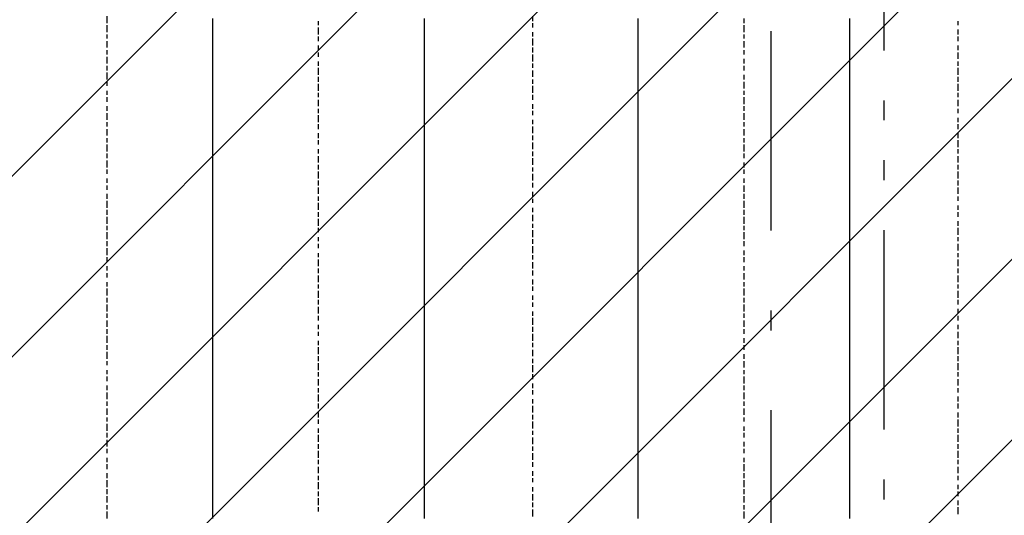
# Model space of a CAD drawing. Extents: x 997 to 109698, y 921 to 94021.
# Tile 596 of 656: x 25072 to 26924, y 54874 to 55805. Entities that reach past the tile are written whole.
import ezdxf

# ---------------------------------------------------------------- set-up
doc = ezdxf.new("R2010")
doc.units = 0
doc.header["$MEASUREMENT"] = 0
for name, color, linetype in [('12', 7, 'CONTINUOUS'), ('28', 7, 'CONTINUOUS'), ('40', 7, 'CONTINUOUS')]:
    doc.layers.add(name, color=color, linetype=linetype)

msp = doc.modelspace()

# ---------------------------------------------------------------- linework, layer by layer
at = {"layer": '12', "color": 1}
for p, q in [((25236.630503, 55802.563401), (25236.630503, 55811.563401)), ((25236.630503, 55798.563401), (25236.630503, 55802.563401)), ((25236.630503, 55781.563401), (25236.630503, 55794.563401)), ((25634.630503, 55794.563401), (25634.630503, 55802.563401)), ((26037.630503, 55802.563401), (26037.630503, 55811.563401)), ((26037.630503, 55790.563401), (26037.630503, 55798.563401)), ((26434.630503, 55798.563401), (26434.630503, 55807.563401)), ((26434.630503, 55781.563401), (26434.630503, 55794.563401)), ((26837.630503, 55794.563401), (26837.630503, 55802.563401)), ((25236.630503, 55769.563401), (25236.630503, 55777.563401)), ((25634.630503, 55777.563401), (25634.630503, 55790.563401)), ((26037.630503, 55773.563401), (26037.630503, 55781.563401)), ((26434.630503, 55769.563401), (26434.630503, 55777.563401)), ((26837.630503, 55777.563401), (26837.630503, 55786.563401)), ((25236.630503, 55752.563401), (25236.630503, 55764.563401)), ((25634.630503, 55764.563401), (25634.630503, 55773.563401)), ((25634.630503, 55747.563401), (25634.630503, 55756.563401)), ((26037.630503, 55756.563401), (26037.630503, 55769.563401)), ((26434.630503, 55752.563401), (26434.630503, 55764.563401)), ((26837.630503, 55764.563401), (26837.630503, 55773.563401)), ((26837.630503, 55747.563401), (26837.630503, 55756.563401)), ((25236.630503, 55739.563401), (25236.630503, 55747.563401)), ((25634.630503, 55735.563401), (25634.630503, 55743.563401)), ((26037.630503, 55743.563401), (26037.630503, 55752.563401)), ((26037.630503, 55726.563401), (26037.630503, 55739.563401)), ((26434.630503, 55739.563401), (26434.630503, 55747.563401)), ((26837.630503, 55731.563401), (26837.630503, 55743.563401)), ((25236.630503, 55722.563401), (25236.630503, 55735.563401)), ((25634.630503, 55718.563401), (25634.630503, 55726.563401)), ((26037.630503, 55714.563401), (26037.630503, 55722.563401)), ((26434.630503, 55722.563401), (26434.630503, 55731.563401)), ((26837.630503, 55718.563401), (26837.630503, 55726.563401)), ((25236.630503, 55709.563401), (25236.630503, 55718.563401)), ((25236.630503, 55692.563401), (25236.630503, 55705.563401)), ((25634.630503, 55701.563401), (25634.630503, 55714.563401)), ((26037.630503, 55697.563401), (26037.630503, 55709.563401)), ((26434.630503, 55709.563401), (26434.630503, 55718.563401)), ((26434.630503, 55692.563401), (26434.630503, 55701.563401)), ((26837.630503, 55701.563401), (26837.630503, 55714.563401)), ((25236.630503, 55680.563401), (25236.630503, 55688.563401)), ((25634.630503, 55688.563401), (25634.630503, 55697.563401)), ((25634.630503, 55671.563401), (25634.630503, 55684.563401)), ((26037.630503, 55684.563401), (26037.630503, 55692.563401)), ((26434.630503, 55675.563401), (26434.630503, 55688.563401)), ((26837.630503, 55688.563401), (26837.630503, 55697.563401)), ((26837.630503, 55671.563401), (26837.630503, 55684.563401)), ((25236.630503, 55663.563401), (25236.630503, 55671.563401)), ((25634.630503, 55659.563401), (25634.630503, 55667.563401)), ((26037.630503, 55667.563401), (26037.630503, 55680.563401)), ((26434.630503, 55663.563401), (26434.630503, 55671.563401)), ((26837.630503, 55659.563401), (26837.630503, 55667.563401)), ((25236.630503, 55650.563401), (25236.630503, 55659.563401)), ((25634.630503, 55642.563401), (25634.630503, 55654.563401)), ((26037.630503, 55654.563401), (26037.630503, 55663.563401)), ((26037.630503, 55637.563401), (26037.630503, 55646.563401)), ((26434.630503, 55646.563401), (26434.630503, 55659.563401)), ((26837.630503, 55642.563401), (26837.630503, 55654.563401)), ((25236.630503, 55633.563401), (25236.630503, 55642.563401)), ((25236.630503, 55616.563401), (25236.630503, 55629.563401)), ((25634.630503, 55629.563401), (25634.630503, 55637.563401)), ((26037.630503, 55625.563401), (26037.630503, 55633.563401)), ((26434.630503, 55633.563401), (26434.630503, 55642.563401)), ((26434.630503, 55616.563401), (26434.630503, 55629.563401)), ((26837.630503, 55629.563401), (26837.630503, 55637.563401)), ((25236.630503, 55604.563401), (25236.630503, 55612.563401)), ((25634.630503, 55612.563401), (25634.630503, 55625.563401)), ((25634.630503, 55599.563401), (25634.630503, 55608.563401)), ((26037.630503, 55608.563401), (26037.630503, 55616.563401)), ((26434.630503, 55604.563401), (26434.630503, 55612.563401)), ((26837.630503, 55612.563401), (26837.630503, 55620.563401)), ((26837.630503, 55599.563401), (26837.630503, 55608.563401)), ((25236.630503, 55587.563401), (25236.630503, 55599.563401)), ((25634.630503, 55582.563401), (25634.630503, 55591.563401)), ((26037.630503, 55591.563401), (26037.630503, 55604.563401)), ((26434.630503, 55587.563401), (26434.630503, 55599.563401)), ((26837.630503, 55582.563401), (26837.630503, 55591.563401)), ((25236.630503, 55574.563401), (25236.630503, 55582.563401)), ((25634.630503, 55570.563401), (25634.630503, 55578.563401)), ((26037.630503, 55578.563401), (26037.630503, 55587.563401)), ((26037.630503, 55561.563401), (26037.630503, 55574.563401)), ((26434.630503, 55574.563401), (26434.630503, 55582.563401)), ((26837.630503, 55565.563401), (26837.630503, 55578.563401)), ((25236.630503, 55557.563401), (25236.630503, 55570.563401)), ((25236.630503, 55544.563401), (25236.630503, 55553.563401)), ((25634.630503, 55553.563401), (25634.630503, 55561.563401)), ((26037.630503, 55548.563401), (26037.630503, 55557.563401)), ((26434.630503, 55557.563401), (26434.630503, 55570.563401)), ((26434.630503, 55544.563401), (26434.630503, 55553.563401)), ((26837.630503, 55553.563401), (26837.630503, 55561.563401)), ((25236.630503, 55527.563401), (25236.630503, 55540.563401)), ((25634.630503, 55536.563401), (25634.630503, 55548.563401)), ((26037.630503, 55532.563401), (26037.630503, 55544.563401)), ((26434.630503, 55527.563401), (26434.630503, 55536.563401)), ((26837.630503, 55536.563401), (26837.630503, 55548.563401)), ((25236.630503, 55515.563401), (25236.630503, 55523.563401)), ((25634.630503, 55523.563401), (25634.630503, 55532.563401)), ((25634.630503, 55506.563401), (25634.630503, 55519.563401)), ((26037.630503, 55519.563401), (26037.630503, 55527.563401)), ((26037.630503, 55502.563401), (26037.630503, 55515.563401)), ((26434.630503, 55515.563401), (26434.630503, 55523.563401)), ((26837.630503, 55523.563401), (26837.630503, 55532.563401)), ((26837.630503, 55506.563401), (26837.630503, 55519.563401)), ((25236.630503, 55498.563401), (25236.630503, 55506.563401)), ((25634.630503, 55493.563401), (25634.630503, 55502.563401)), ((26037.630503, 55489.563401), (26037.630503, 55498.563401)), ((26434.630503, 55498.563401), (26434.630503, 55506.563401)), ((26837.630503, 55493.563401), (26837.630503, 55502.563401)), ((25236.630503, 55485.563401), (25236.630503, 55493.563401)), ((25634.630503, 55477.563401), (25634.630503, 55489.563401)), ((26037.630503, 55472.563401), (26037.630503, 55481.563401)), ((26434.630503, 55481.563401), (26434.630503, 55493.563401)), ((26837.630503, 55477.563401), (26837.630503, 55489.563401)), ((25236.630503, 55468.563401), (25236.630503, 55477.563401)), ((25236.630503, 55451.563401), (25236.630503, 55464.563401)), ((25634.630503, 55464.563401), (25634.630503, 55472.563401)), ((25634.630503, 55447.563401), (25634.630503, 55460.563401)), ((26037.630503, 55460.563401), (26037.630503, 55468.563401)), ((26434.630503, 55468.563401), (26434.630503, 55477.563401)), ((26434.630503, 55451.563401), (26434.630503, 55464.563401)), ((26837.630503, 55464.563401), (26837.630503, 55472.563401)), ((25236.630503, 55438.563401), (25236.630503, 55447.563401)), ((25634.630503, 55434.563401), (25634.630503, 55443.563401)), ((26037.630503, 55443.563401), (26037.630503, 55451.563401)), ((26434.630503, 55438.563401), (26434.630503, 55447.563401)), ((26837.630503, 55447.563401), (26837.630503, 55455.563401)), ((26837.630503, 55434.563401), (26837.630503, 55443.563401)), ((25236.630503, 55421.563401), (25236.630503, 55434.563401)), ((25634.630503, 55417.563401), (25634.630503, 55430.563401)), ((26037.630503, 55426.563401), (26037.630503, 55438.563401)), ((26434.630503, 55421.563401), (26434.630503, 55434.563401)), ((26837.630503, 55417.563401), (26837.630503, 55426.563401)), ((25236.630503, 55409.563401), (25236.630503, 55417.563401)), ((25236.630503, 55392.563401), (25236.630503, 55405.563401)), ((25634.630503, 55405.563401), (25634.630503, 55413.563401)), ((26037.630503, 55413.563401), (26037.630503, 55421.563401)), ((26037.630503, 55396.563401), (26037.630503, 55409.563401)), ((26434.630503, 55409.563401), (26434.630503, 55417.563401)), ((26434.630503, 55392.563401), (26434.630503, 55405.563401)), ((26837.630503, 55400.563401), (26837.630503, 55413.563401)), ((25236.630503, 55379.563401), (25236.630503, 55388.563401)), ((25634.630503, 55388.563401), (25634.630503, 55396.563401)), ((26037.630503, 55383.563401), (26037.630503, 55392.563401)), ((26434.630503, 55379.563401), (26434.630503, 55388.563401)), ((26837.630503, 55388.563401), (26837.630503, 55396.563401)), ((25236.630503, 55362.563401), (25236.630503, 55375.563401)), ((25634.630503, 55375.563401), (25634.630503, 55383.563401)), ((26037.630503, 55366.563401), (26037.630503, 55379.563401)), ((26434.630503, 55362.563401), (26434.630503, 55371.563401)), ((26837.630503, 55371.563401), (26837.630503, 55383.563401)), ((25236.630503, 55349.563401), (25236.630503, 55358.563401)), ((25634.630503, 55358.563401), (25634.630503, 55366.563401)), ((25634.630503, 55341.563401), (25634.630503, 55354.563401)), ((26037.630503, 55354.563401), (26037.630503, 55362.563401)), ((26037.630503, 55337.563401), (26037.630503, 55349.563401)), ((26434.630503, 55349.563401), (26434.630503, 55358.563401)), ((26837.630503, 55358.563401), (26837.630503, 55366.563401)), ((26837.630503, 55341.563401), (26837.630503, 55354.563401)), ((25236.630503, 55333.563401), (25236.630503, 55341.563401)), ((25634.630503, 55328.563401), (25634.630503, 55337.563401)), ((26037.630503, 55324.563401), (26037.630503, 55333.563401)), ((26434.630503, 55333.563401), (26434.630503, 55341.563401)), ((26837.630503, 55328.563401), (26837.630503, 55337.563401)), ((25236.630503, 55320.563401), (25236.630503, 55328.563401)), ((25634.630503, 55311.563401), (25634.630503, 55324.563401)), ((26037.630503, 55307.563401), (26037.630503, 55316.563401)), ((26434.630503, 55316.563401), (26434.630503, 55328.563401)), ((26837.630503, 55311.563401), (26837.630503, 55324.563401)), ((25236.630503, 55303.563401), (25236.630503, 55311.563401)), ((25236.630503, 55286.563401), (25236.630503, 55299.563401)), ((25634.630503, 55299.563401), (25634.630503, 55307.563401)), ((25634.630503, 55282.563401), (25634.630503, 55295.563401)), ((26037.630503, 55295.563401), (26037.630503, 55303.563401)), ((26434.630503, 55303.563401), (26434.630503, 55311.563401)), ((26434.630503, 55286.563401), (26434.630503, 55299.563401)), ((26837.630503, 55299.563401), (26837.630503, 55307.563401)), ((26837.630503, 55282.563401), (26837.630503, 55295.563401)), ((25236.630503, 55273.563401), (25236.630503, 55282.563401)), ((25634.630503, 55269.563401), (25634.630503, 55278.563401)), ((26037.630503, 55278.563401), (26037.630503, 55286.563401)), ((26434.630503, 55273.563401), (26434.630503, 55282.563401)), ((26837.630503, 55269.563401), (26837.630503, 55278.563401)), ((25236.630503, 55256.563401), (25236.630503, 55269.563401)), ((25634.630503, 55252.563401), (25634.630503, 55265.563401)), ((26037.630503, 55265.563401), (26037.630503, 55273.563401)), ((26037.630503, 55248.563401), (26037.630503, 55256.563401)), ((26434.630503, 55256.563401), (26434.630503, 55269.563401)), ((26837.630503, 55252.563401), (26837.630503, 55261.563401)), ((25236.630503, 55244.563401), (25236.630503, 55252.563401)), ((25236.630503, 55227.563401), (25236.630503, 55239.563401)), ((25634.630503, 55239.563401), (25634.630503, 55248.563401)), ((26037.630503, 55231.563401), (26037.630503, 55244.563401)), ((26434.630503, 55244.563401), (26434.630503, 55252.563401)), ((26434.630503, 55227.563401), (26434.630503, 55239.563401)), ((26837.630503, 55239.563401), (26837.630503, 55248.563401)), ((25236.630503, 55214.563401), (25236.630503, 55223.563401)), ((25634.630503, 55223.563401), (25634.630503, 55231.563401)), ((26037.630503, 55218.563401), (26037.630503, 55227.563401)), ((26434.630503, 55214.563401), (26434.630503, 55223.563401)), ((26837.630503, 55223.563401), (26837.630503, 55231.563401)), ((25236.630503, 55197.563401), (25236.630503, 55210.563401)), ((25634.630503, 55210.563401), (25634.630503, 55218.563401)), ((25634.630503, 55193.563401), (25634.630503, 55201.563401)), ((26037.630503, 55201.563401), (26037.630503, 55214.563401)), ((26434.630503, 55197.563401), (26434.630503, 55206.563401)), ((26837.630503, 55206.563401), (26837.630503, 55218.563401)), ((26837.630503, 55193.563401), (26837.630503, 55201.563401)), ((25236.630503, 55184.563401), (25236.630503, 55193.563401)), ((25634.630503, 55176.563401), (25634.630503, 55189.563401)), ((26037.630503, 55189.563401), (26037.630503, 55197.563401)), ((26037.630503, 55172.563401), (26037.630503, 55184.563401)), ((26434.630503, 55184.563401), (26434.630503, 55193.563401)), ((26837.630503, 55176.563401), (26837.630503, 55189.563401)), ((25236.630503, 55167.563401), (25236.630503, 55180.563401)), ((25634.630503, 55163.563401), (25634.630503, 55172.563401)), ((26037.630503, 55159.563401), (26037.630503, 55167.563401)), ((26434.630503, 55167.563401), (26434.630503, 55176.563401)), ((26837.630503, 55163.563401), (26837.630503, 55172.563401)), ((25236.630503, 55155.563401), (25236.630503, 55163.563401)), ((25236.630503, 55138.563401), (25236.630503, 55146.563401)), ((25634.630503, 55146.563401), (25634.630503, 55159.563401)), ((26037.630503, 55142.563401), (26037.630503, 55155.563401)), ((26434.630503, 55151.563401), (26434.630503, 55163.563401)), ((26434.630503, 55138.563401), (26434.630503, 55146.563401)), ((26837.630503, 55146.563401), (26837.630503, 55159.563401)), ((25236.630503, 55125.563401), (25236.630503, 55134.563401)), ((25634.630503, 55134.563401), (25634.630503, 55142.563401)), ((25634.630503, 55117.563401), (25634.630503, 55129.563401)), ((26037.630503, 55129.563401), (26037.630503, 55138.563401)), ((26434.630503, 55121.563401), (26434.630503, 55134.563401)), ((26837.630503, 55134.563401), (26837.630503, 55142.563401)), ((26837.630503, 55117.563401), (26837.630503, 55129.563401)), ((25236.630503, 55108.563401), (25236.630503, 55117.563401)), ((25634.630503, 55104.563401), (25634.630503, 55112.563401)), ((26037.630503, 55112.563401), (26037.630503, 55121.563401)), ((26037.630503, 55100.563401), (26037.630503, 55108.563401)), ((26434.630503, 55108.563401), (26434.630503, 55117.563401)), ((26837.630503, 55104.563401), (26837.630503, 55112.563401)), ((25236.630503, 55091.563401), (25236.630503, 55104.563401)), ((25634.630503, 55087.563401), (25634.630503, 55100.563401)), ((26037.630503, 55083.563401), (26037.630503, 55091.563401)), ((26434.630503, 55091.563401), (26434.630503, 55104.563401)), ((26837.630503, 55087.563401), (26837.630503, 55096.563401)), ((25236.630503, 55079.563401), (25236.630503, 55087.563401)), ((25236.630503, 55062.563401), (25236.630503, 55074.563401)), ((25634.630503, 55074.563401), (25634.630503, 55083.563401)), ((26037.630503, 55066.563401), (26037.630503, 55079.563401)), ((26434.630503, 55079.563401), (26434.630503, 55087.563401)), ((26434.630503, 55062.563401), (26434.630503, 55074.563401)), ((26837.630503, 55074.563401), (26837.630503, 55083.563401)), ((25236.630503, 55049.563401), (25236.630503, 55057.563401)), ((25634.630503, 55057.563401), (25634.630503, 55066.563401)), ((25634.630503, 55045.563401), (25634.630503, 55053.563401)), ((26037.630503, 55053.563401), (26037.630503, 55062.563401)), ((26434.630503, 55049.563401), (26434.630503, 55057.563401)), ((26837.630503, 55057.563401), (26837.630503, 55066.563401)), ((26837.630503, 55040.563401), (26837.630503, 55053.563401)), ((25236.630503, 55032.563401), (25236.630503, 55045.563401)), ((25634.630503, 55028.563401), (25634.630503, 55036.563401)), ((26037.630503, 55036.563401), (26037.630503, 55049.563401)), ((26434.630503, 55032.563401), (26434.630503, 55040.563401)), ((26837.630503, 55028.563401), (26837.630503, 55036.563401)), ((25236.630503, 55019.563401), (25236.630503, 55028.563401)), ((25236.630503, 55002.563401), (25236.630503, 55015.563401)), ((25634.630503, 55011.563401), (25634.630503, 55024.563401)), ((26037.630503, 55024.563401), (26037.630503, 55032.563401)), ((26037.630503, 55007.563401), (26037.630503, 55019.563401)), ((26434.630503, 55019.563401), (26434.630503, 55028.563401)), ((26837.630503, 55011.563401), (26837.630503, 55024.563401)), ((25236.630503, 54990.563401), (25236.630503, 54998.563401)), ((25634.630503, 54998.563401), (25634.630503, 55007.563401)), ((26037.630503, 54994.563401), (26037.630503, 55002.563401)), ((26434.630503, 55002.563401), (26434.630503, 55011.563401)), ((26434.630503, 54990.563401), (26434.630503, 54998.563401)), ((26837.630503, 54998.563401), (26837.630503, 55007.563401)), ((25236.630503, 54973.563401), (25236.630503, 54981.563401)), ((25634.630503, 54981.563401), (25634.630503, 54994.563401)), ((26037.630503, 54977.563401), (26037.630503, 54990.563401)), ((26434.630503, 54973.563401), (26434.630503, 54981.563401)), ((26837.630503, 54981.563401), (26837.630503, 54994.563401)), ((25236.630503, 54960.563401), (25236.630503, 54969.563401)), ((25634.630503, 54969.563401), (25634.630503, 54977.563401)), ((25634.630503, 54952.563401), (25634.630503, 54964.563401)), ((26037.630503, 54964.563401), (26037.630503, 54973.563401)), ((26434.630503, 54956.563401), (26434.630503, 54969.563401)), ((26837.630503, 54969.563401), (26837.630503, 54977.563401)), ((26837.630503, 54952.563401), (26837.630503, 54964.563401)), ((25236.630503, 54943.563401), (25236.630503, 54952.563401)), ((25634.630503, 54939.563401), (25634.630503, 54947.563401)), ((26037.630503, 54947.563401), (26037.630503, 54956.563401)), ((26037.630503, 54935.563401), (26037.630503, 54943.563401)), ((26434.630503, 54943.563401), (26434.630503, 54952.563401)), ((26837.630503, 54939.563401), (26837.630503, 54947.563401)), ((25236.630503, 54926.563401), (25236.630503, 54939.563401)), ((25634.630503, 54922.563401), (25634.630503, 54935.563401)), ((26037.630503, 54918.563401), (26037.630503, 54926.563401)), ((26434.630503, 54926.563401), (26434.630503, 54939.563401)), ((26837.630503, 54922.563401), (26837.630503, 54930.563401)), ((25236.630503, 54913.563401), (25236.630503, 54922.563401)), ((25236.630503, 54897.563401), (25236.630503, 54909.563401)), ((25634.630503, 54909.563401), (25634.630503, 54918.563401)), ((25634.630503, 54892.563401), (25634.630503, 54905.563401)), ((26037.630503, 54901.563401), (26037.630503, 54913.563401)), ((26434.630503, 54913.563401), (26434.630503, 54922.563401)), ((26434.630503, 54897.563401), (26434.630503, 54909.563401)), ((26837.630503, 54909.563401), (26837.630503, 54918.563401)), ((25236.630503, 54884.563401), (25236.630503, 54892.563401)), ((25634.630503, 54880.563401), (25634.630503, 54888.563401)), ((26037.630503, 54888.563401), (26037.630503, 54897.563401)), ((26434.630503, 54884.563401), (26434.630503, 54892.563401)), ((26837.630503, 54892.563401), (26837.630503, 54901.563401)), ((26837.630503, 54875.563401), (26837.630503, 54888.563401)), ((25236.630503, 54867.563401), (25236.630503, 54880.563401)), ((26037.630503, 54871.563401), (26037.630503, 54884.563401)), ((26434.630503, 54867.563401), (26434.630503, 54880.563401))]:
    msp.add_line(p, q, dxfattribs=at)
at = {"layer": '12', "color": 5}
for p, q in [((25435.630503, 55798.563401), (25435.630503, 55807.563401)), ((25435.630503, 55790.563401), (25435.630503, 55798.563401)), ((25833.630503, 55798.563401), (25833.630503, 55807.563401)), ((25833.630503, 55790.563401), (25833.630503, 55798.563401)), ((26235.630503, 55798.563401), (26235.630503, 55807.563401)), ((26235.630503, 55786.563401), (26235.630503, 55798.563401)), ((26633.630503, 55798.563401), (26633.630503, 55807.563401)), ((26633.630503, 55786.563401), (26633.630503, 55798.563401)), ((25435.630503, 55777.563401), (25435.630503, 55790.563401)), ((25435.630503, 55769.563401), (25435.630503, 55777.563401)), ((25833.630503, 55777.563401), (25833.630503, 55790.563401)), ((25833.630503, 55769.563401), (25833.630503, 55777.563401)), ((26235.630503, 55777.563401), (26235.630503, 55786.563401)), ((26235.630503, 55769.563401), (26235.630503, 55777.563401)), ((26633.630503, 55777.563401), (26633.630503, 55786.563401)), ((26633.630503, 55769.563401), (26633.630503, 55777.563401)), ((25435.630503, 55756.563401), (25435.630503, 55769.563401)), ((25435.630503, 55747.563401), (25435.630503, 55756.563401)), ((25833.630503, 55756.563401), (25833.630503, 55769.563401)), ((25833.630503, 55747.563401), (25833.630503, 55756.563401)), ((26235.630503, 55756.563401), (26235.630503, 55769.563401)), ((26235.630503, 55747.563401), (26235.630503, 55756.563401)), ((26633.630503, 55756.563401), (26633.630503, 55769.563401)), ((26633.630503, 55747.563401), (26633.630503, 55756.563401)), ((25435.630503, 55739.563401), (25435.630503, 55747.563401)), ((25435.630503, 55726.563401), (25435.630503, 55739.563401)), ((25833.630503, 55739.563401), (25833.630503, 55747.563401)), ((25833.630503, 55726.563401), (25833.630503, 55739.563401)), ((26235.630503, 55739.563401), (26235.630503, 55747.563401)), ((26235.630503, 55726.563401), (26235.630503, 55739.563401)), ((26633.630503, 55739.563401), (26633.630503, 55747.563401)), ((26633.630503, 55726.563401), (26633.630503, 55739.563401)), ((25435.630503, 55718.563401), (25435.630503, 55726.563401)), ((25833.630503, 55718.563401), (25833.630503, 55726.563401)), ((26235.630503, 55718.563401), (26235.630503, 55726.563401)), ((26633.630503, 55718.563401), (26633.630503, 55726.563401)), ((25435.630503, 55709.563401), (25435.630503, 55718.563401)), ((25435.630503, 55697.563401), (25435.630503, 55709.563401)), ((25833.630503, 55709.563401), (25833.630503, 55718.563401)), ((25833.630503, 55697.563401), (25833.630503, 55709.563401)), ((26235.630503, 55709.563401), (26235.630503, 55718.563401)), ((26235.630503, 55697.563401), (26235.630503, 55709.563401)), ((26633.630503, 55709.563401), (26633.630503, 55718.563401)), ((26633.630503, 55697.563401), (26633.630503, 55709.563401)), ((25435.630503, 55688.563401), (25435.630503, 55697.563401)), ((25435.630503, 55680.563401), (25435.630503, 55688.563401)), ((25833.630503, 55688.563401), (25833.630503, 55697.563401)), ((25833.630503, 55680.563401), (25833.630503, 55688.563401)), ((26235.630503, 55688.563401), (26235.630503, 55697.563401)), ((26235.630503, 55680.563401), (26235.630503, 55688.563401)), ((26633.630503, 55688.563401), (26633.630503, 55697.563401)), ((26633.630503, 55675.563401), (26633.630503, 55688.563401)), ((25435.630503, 55667.563401), (25435.630503, 55680.563401)), ((25435.630503, 55659.563401), (25435.630503, 55667.563401)), ((25833.630503, 55667.563401), (25833.630503, 55680.563401)), ((25833.630503, 55659.563401), (25833.630503, 55667.563401)), ((26235.630503, 55667.563401), (26235.630503, 55680.563401)), ((26235.630503, 55659.563401), (26235.630503, 55667.563401)), ((26633.630503, 55667.563401), (26633.630503, 55675.563401)), ((26633.630503, 55659.563401), (26633.630503, 55667.563401)), ((25435.630503, 55650.563401), (25435.630503, 55659.563401)), ((25435.630503, 55637.563401), (25435.630503, 55650.563401)), ((25833.630503, 55646.563401), (25833.630503, 55659.563401)), ((25833.630503, 55637.563401), (25833.630503, 55646.563401)), ((26235.630503, 55646.563401), (26235.630503, 55659.563401)), ((26235.630503, 55637.563401), (26235.630503, 55646.563401)), ((26633.630503, 55646.563401), (26633.630503, 55659.563401)), ((26633.630503, 55637.563401), (26633.630503, 55646.563401)), ((25435.630503, 55629.563401), (25435.630503, 55637.563401)), ((25435.630503, 55616.563401), (25435.630503, 55629.563401)), ((25833.630503, 55629.563401), (25833.630503, 55637.563401)), ((25833.630503, 55616.563401), (25833.630503, 55629.563401)), ((26235.630503, 55629.563401), (26235.630503, 55637.563401)), ((26235.630503, 55616.563401), (26235.630503, 55629.563401)), ((26633.630503, 55629.563401), (26633.630503, 55637.563401)), ((26633.630503, 55616.563401), (26633.630503, 55629.563401)), ((25435.630503, 55608.563401), (25435.630503, 55616.563401)), ((25435.630503, 55599.563401), (25435.630503, 55608.563401)), ((25833.630503, 55608.563401), (25833.630503, 55616.563401)), ((25833.630503, 55599.563401), (25833.630503, 55608.563401)), ((26235.630503, 55608.563401), (26235.630503, 55616.563401)), ((26235.630503, 55599.563401), (26235.630503, 55608.563401)), ((26633.630503, 55608.563401), (26633.630503, 55616.563401)), ((26633.630503, 55599.563401), (26633.630503, 55608.563401)), ((25435.630503, 55587.563401), (25435.630503, 55599.563401)), ((25833.630503, 55587.563401), (25833.630503, 55599.563401)), ((26235.630503, 55587.563401), (26235.630503, 55599.563401)), ((26633.630503, 55587.563401), (26633.630503, 55599.563401)), ((25435.630503, 55578.563401), (25435.630503, 55587.563401)), ((25435.630503, 55570.563401), (25435.630503, 55578.563401)), ((25833.630503, 55578.563401), (25833.630503, 55587.563401)), ((25833.630503, 55570.563401), (25833.630503, 55578.563401)), ((26235.630503, 55578.563401), (26235.630503, 55587.563401)), ((26235.630503, 55570.563401), (26235.630503, 55578.563401)), ((26633.630503, 55578.563401), (26633.630503, 55587.563401)), ((26633.630503, 55565.563401), (26633.630503, 55578.563401)), ((25435.630503, 55557.563401), (25435.630503, 55570.563401)), ((25435.630503, 55548.563401), (25435.630503, 55557.563401)), ((25833.630503, 55557.563401), (25833.630503, 55570.563401)), ((25833.630503, 55548.563401), (25833.630503, 55557.563401)), ((26235.630503, 55557.563401), (26235.630503, 55570.563401)), ((26235.630503, 55548.563401), (26235.630503, 55557.563401)), ((26633.630503, 55557.563401), (26633.630503, 55565.563401)), ((26633.630503, 55548.563401), (26633.630503, 55557.563401)), ((25435.630503, 55540.563401), (25435.630503, 55548.563401)), ((25435.630503, 55527.563401), (25435.630503, 55540.563401)), ((25833.630503, 55536.563401), (25833.630503, 55548.563401)), ((25833.630503, 55527.563401), (25833.630503, 55536.563401)), ((26235.630503, 55536.563401), (26235.630503, 55548.563401)), ((26235.630503, 55527.563401), (26235.630503, 55536.563401)), ((26633.630503, 55536.563401), (26633.630503, 55548.563401)), ((26633.630503, 55527.563401), (26633.630503, 55536.563401)), ((25435.630503, 55519.563401), (25435.630503, 55527.563401)), ((25435.630503, 55506.563401), (25435.630503, 55519.563401)), ((25833.630503, 55519.563401), (25833.630503, 55527.563401)), ((25833.630503, 55506.563401), (25833.630503, 55519.563401)), ((26235.630503, 55519.563401), (26235.630503, 55527.563401)), ((26235.630503, 55506.563401), (26235.630503, 55519.563401)), ((26633.630503, 55519.563401), (26633.630503, 55527.563401)), ((26633.630503, 55506.563401), (26633.630503, 55519.563401)), ((25435.630503, 55498.563401), (25435.630503, 55506.563401)), ((25435.630503, 55489.563401), (25435.630503, 55498.563401)), ((25833.630503, 55498.563401), (25833.630503, 55506.563401)), ((25833.630503, 55489.563401), (25833.630503, 55498.563401)), ((26235.630503, 55498.563401), (26235.630503, 55506.563401)), ((26235.630503, 55489.563401), (26235.630503, 55498.563401)), ((26633.630503, 55498.563401), (26633.630503, 55506.563401)), ((26633.630503, 55489.563401), (26633.630503, 55498.563401)), ((25435.630503, 55477.563401), (25435.630503, 55489.563401)), ((25833.630503, 55477.563401), (25833.630503, 55489.563401)), ((26235.630503, 55477.563401), (26235.630503, 55489.563401)), ((26633.630503, 55477.563401), (26633.630503, 55489.563401)), ((25435.630503, 55468.563401), (25435.630503, 55477.563401)), ((25435.630503, 55460.563401), (25435.630503, 55468.563401)), ((25435.630503, 55447.563401), (25435.630503, 55460.563401)), ((25833.630503, 55468.563401), (25833.630503, 55477.563401)), ((25833.630503, 55460.563401), (25833.630503, 55468.563401)), ((25833.630503, 55447.563401), (25833.630503, 55460.563401)), ((26235.630503, 55468.563401), (26235.630503, 55477.563401)), ((26235.630503, 55460.563401), (26235.630503, 55468.563401)), ((26235.630503, 55447.563401), (26235.630503, 55460.563401)), ((26633.630503, 55468.563401), (26633.630503, 55477.563401)), ((26633.630503, 55460.563401), (26633.630503, 55468.563401)), ((26633.630503, 55447.563401), (26633.630503, 55460.563401)), ((25435.630503, 55438.563401), (25435.630503, 55447.563401)), ((25833.630503, 55438.563401), (25833.630503, 55447.563401)), ((26235.630503, 55438.563401), (26235.630503, 55447.563401)), ((26633.630503, 55438.563401), (26633.630503, 55447.563401)), ((25435.630503, 55430.563401), (25435.630503, 55438.563401)), ((25435.630503, 55417.563401), (25435.630503, 55430.563401)), ((25833.630503, 55426.563401), (25833.630503, 55438.563401)), ((25833.630503, 55417.563401), (25833.630503, 55426.563401)), ((26235.630503, 55426.563401), (26235.630503, 55438.563401)), ((26235.630503, 55417.563401), (26235.630503, 55426.563401)), ((26633.630503, 55426.563401), (26633.630503, 55438.563401)), ((26633.630503, 55417.563401), (26633.630503, 55426.563401)), ((25435.630503, 55409.563401), (25435.630503, 55417.563401)), ((25435.630503, 55396.563401), (25435.630503, 55409.563401)), ((25833.630503, 55409.563401), (25833.630503, 55417.563401)), ((25833.630503, 55396.563401), (25833.630503, 55409.563401)), ((26235.630503, 55409.563401), (26235.630503, 55417.563401)), ((26235.630503, 55396.563401), (26235.630503, 55409.563401)), ((26633.630503, 55409.563401), (26633.630503, 55417.563401)), ((26633.630503, 55396.563401), (26633.630503, 55409.563401)), ((25435.630503, 55388.563401), (25435.630503, 55396.563401)), ((25435.630503, 55379.563401), (25435.630503, 55388.563401)), ((25833.630503, 55388.563401), (25833.630503, 55396.563401)), ((25833.630503, 55379.563401), (25833.630503, 55388.563401)), ((26235.630503, 55388.563401), (26235.630503, 55396.563401)), ((26235.630503, 55379.563401), (26235.630503, 55388.563401)), ((26633.630503, 55388.563401), (26633.630503, 55396.563401)), ((26633.630503, 55379.563401), (26633.630503, 55388.563401)), ((25435.630503, 55366.563401), (25435.630503, 55379.563401)), ((25833.630503, 55366.563401), (25833.630503, 55379.563401)), ((26235.630503, 55366.563401), (26235.630503, 55379.563401)), ((26633.630503, 55366.563401), (26633.630503, 55379.563401)), ((25435.630503, 55358.563401), (25435.630503, 55366.563401)), ((25435.630503, 55349.563401), (25435.630503, 55358.563401)), ((25435.630503, 55337.563401), (25435.630503, 55349.563401)), ((25833.630503, 55358.563401), (25833.630503, 55366.563401)), ((25833.630503, 55349.563401), (25833.630503, 55358.563401)), ((25833.630503, 55337.563401), (25833.630503, 55349.563401)), ((26235.630503, 55358.563401), (26235.630503, 55366.563401)), ((26235.630503, 55349.563401), (26235.630503, 55358.563401)), ((26235.630503, 55337.563401), (26235.630503, 55349.563401)), ((26633.630503, 55358.563401), (26633.630503, 55366.563401)), ((26633.630503, 55349.563401), (26633.630503, 55358.563401)), ((26633.630503, 55337.563401), (26633.630503, 55349.563401)), ((25435.630503, 55328.563401), (25435.630503, 55337.563401)), ((25833.630503, 55328.563401), (25833.630503, 55337.563401)), ((26235.630503, 55328.563401), (26235.630503, 55337.563401)), ((26633.630503, 55328.563401), (26633.630503, 55337.563401)), ((25435.630503, 55320.563401), (25435.630503, 55328.563401)), ((25435.630503, 55307.563401), (25435.630503, 55320.563401)), ((25833.630503, 55320.563401), (25833.630503, 55328.563401)), ((25833.630503, 55307.563401), (25833.630503, 55320.563401)), ((26235.630503, 55316.563401), (26235.630503, 55328.563401)), ((26235.630503, 55307.563401), (26235.630503, 55316.563401)), ((26633.630503, 55316.563401), (26633.630503, 55328.563401)), ((26633.630503, 55307.563401), (26633.630503, 55316.563401)), ((25435.630503, 55299.563401), (25435.630503, 55307.563401)), ((25435.630503, 55286.563401), (25435.630503, 55299.563401)), ((25833.630503, 55299.563401), (25833.630503, 55307.563401)), ((25833.630503, 55286.563401), (25833.630503, 55299.563401)), ((26235.630503, 55299.563401), (26235.630503, 55307.563401)), ((26235.630503, 55286.563401), (26235.630503, 55299.563401)), ((26633.630503, 55299.563401), (26633.630503, 55307.563401)), ((26633.630503, 55286.563401), (26633.630503, 55299.563401)), ((25435.630503, 55278.563401), (25435.630503, 55286.563401)), ((25435.630503, 55269.563401), (25435.630503, 55278.563401)), ((25833.630503, 55278.563401), (25833.630503, 55286.563401)), ((25833.630503, 55269.563401), (25833.630503, 55278.563401)), ((26235.630503, 55278.563401), (26235.630503, 55286.563401)), ((26235.630503, 55269.563401), (26235.630503, 55278.563401)), ((26633.630503, 55278.563401), (26633.630503, 55286.563401)), ((26633.630503, 55269.563401), (26633.630503, 55278.563401)), ((25435.630503, 55256.563401), (25435.630503, 55269.563401)), ((25435.630503, 55248.563401), (25435.630503, 55256.563401)), ((25833.630503, 55256.563401), (25833.630503, 55269.563401)), ((25833.630503, 55248.563401), (25833.630503, 55256.563401)), ((26235.630503, 55256.563401), (26235.630503, 55269.563401)), ((26235.630503, 55248.563401), (26235.630503, 55256.563401)), ((26633.630503, 55256.563401), (26633.630503, 55269.563401)), ((26633.630503, 55248.563401), (26633.630503, 55256.563401)), ((25435.630503, 55239.563401), (25435.630503, 55248.563401)), ((25435.630503, 55227.563401), (25435.630503, 55239.563401)), ((25833.630503, 55239.563401), (25833.630503, 55248.563401)), ((25833.630503, 55227.563401), (25833.630503, 55239.563401)), ((26235.630503, 55239.563401), (26235.630503, 55248.563401)), ((26235.630503, 55227.563401), (26235.630503, 55239.563401)), ((26633.630503, 55239.563401), (26633.630503, 55248.563401)), ((26633.630503, 55227.563401), (26633.630503, 55239.563401)), ((25435.630503, 55218.563401), (25435.630503, 55227.563401)), ((25833.630503, 55218.563401), (25833.630503, 55227.563401)), ((26235.630503, 55218.563401), (26235.630503, 55227.563401)), ((26633.630503, 55218.563401), (26633.630503, 55227.563401)), ((25435.630503, 55210.563401), (25435.630503, 55218.563401)), ((25435.630503, 55197.563401), (25435.630503, 55210.563401)), ((25833.630503, 55210.563401), (25833.630503, 55218.563401)), ((25833.630503, 55197.563401), (25833.630503, 55210.563401)), ((26235.630503, 55206.563401), (26235.630503, 55218.563401)), ((26235.630503, 55197.563401), (26235.630503, 55206.563401)), ((26633.630503, 55206.563401), (26633.630503, 55218.563401)), ((26633.630503, 55197.563401), (26633.630503, 55206.563401)), ((25435.630503, 55189.563401), (25435.630503, 55197.563401)), ((25435.630503, 55176.563401), (25435.630503, 55189.563401)), ((25833.630503, 55189.563401), (25833.630503, 55197.563401)), ((25833.630503, 55176.563401), (25833.630503, 55189.563401)), ((26235.630503, 55189.563401), (26235.630503, 55197.563401)), ((26235.630503, 55176.563401), (26235.630503, 55189.563401)), ((26633.630503, 55189.563401), (26633.630503, 55197.563401)), ((26633.630503, 55176.563401), (26633.630503, 55189.563401)), ((25435.630503, 55167.563401), (25435.630503, 55176.563401)), ((25435.630503, 55159.563401), (25435.630503, 55167.563401)), ((25833.630503, 55167.563401), (25833.630503, 55176.563401)), ((25833.630503, 55159.563401), (25833.630503, 55167.563401)), ((26235.630503, 55167.563401), (26235.630503, 55176.563401)), ((26235.630503, 55159.563401), (26235.630503, 55167.563401)), ((26633.630503, 55167.563401), (26633.630503, 55176.563401)), ((26633.630503, 55159.563401), (26633.630503, 55167.563401)), ((25435.630503, 55146.563401), (25435.630503, 55159.563401)), ((25435.630503, 55138.563401), (25435.630503, 55146.563401)), ((25833.630503, 55146.563401), (25833.630503, 55159.563401)), ((25833.630503, 55138.563401), (25833.630503, 55146.563401)), ((26235.630503, 55146.563401), (26235.630503, 55159.563401)), ((26235.630503, 55138.563401), (26235.630503, 55146.563401)), ((26633.630503, 55146.563401), (26633.630503, 55159.563401)), ((26633.630503, 55138.563401), (26633.630503, 55146.563401)), ((25435.630503, 55129.563401), (25435.630503, 55138.563401)), ((25435.630503, 55117.563401), (25435.630503, 55129.563401)), ((25833.630503, 55129.563401), (25833.630503, 55138.563401)), ((25833.630503, 55117.563401), (25833.630503, 55129.563401)), ((26235.630503, 55129.563401), (26235.630503, 55138.563401)), ((26235.630503, 55117.563401), (26235.630503, 55129.563401)), ((26633.630503, 55129.563401), (26633.630503, 55138.563401)), ((26633.630503, 55117.563401), (26633.630503, 55129.563401)), ((25435.630503, 55108.563401), (25435.630503, 55117.563401)), ((25435.630503, 55100.563401), (25435.630503, 55108.563401)), ((25833.630503, 55108.563401), (25833.630503, 55117.563401)), ((25833.630503, 55100.563401), (25833.630503, 55108.563401)), ((26235.630503, 55108.563401), (26235.630503, 55117.563401)), ((26235.630503, 55100.563401), (26235.630503, 55108.563401)), ((26633.630503, 55108.563401), (26633.630503, 55117.563401)), ((26633.630503, 55096.563401), (26633.630503, 55108.563401)), ((25435.630503, 55087.563401), (25435.630503, 55100.563401)), ((25833.630503, 55087.563401), (25833.630503, 55100.563401)), ((26235.630503, 55087.563401), (26235.630503, 55100.563401)), ((26633.630503, 55087.563401), (26633.630503, 55096.563401)), ((25435.630503, 55079.563401), (25435.630503, 55087.563401)), ((25435.630503, 55066.563401), (25435.630503, 55079.563401)), ((25833.630503, 55079.563401), (25833.630503, 55087.563401)), ((25833.630503, 55066.563401), (25833.630503, 55079.563401)), ((26235.630503, 55079.563401), (26235.630503, 55087.563401)), ((26235.630503, 55066.563401), (26235.630503, 55079.563401)), ((26633.630503, 55079.563401), (26633.630503, 55087.563401)), ((26633.630503, 55066.563401), (26633.630503, 55079.563401)), ((25435.630503, 55057.563401), (25435.630503, 55066.563401)), ((25435.630503, 55049.563401), (25435.630503, 55057.563401)), ((25833.630503, 55057.563401), (25833.630503, 55066.563401)), ((25833.630503, 55049.563401), (25833.630503, 55057.563401)), ((26235.630503, 55057.563401), (26235.630503, 55066.563401)), ((26235.630503, 55049.563401), (26235.630503, 55057.563401)), ((26633.630503, 55057.563401), (26633.630503, 55066.563401)), ((26633.630503, 55049.563401), (26633.630503, 55057.563401)), ((25435.630503, 55036.563401), (25435.630503, 55049.563401)), ((25435.630503, 55028.563401), (25435.630503, 55036.563401)), ((25833.630503, 55036.563401), (25833.630503, 55049.563401)), ((25833.630503, 55028.563401), (25833.630503, 55036.563401)), ((26235.630503, 55036.563401), (26235.630503, 55049.563401)), ((26235.630503, 55028.563401), (26235.630503, 55036.563401)), ((26633.630503, 55036.563401), (26633.630503, 55049.563401)), ((26633.630503, 55028.563401), (26633.630503, 55036.563401)), ((25435.630503, 55019.563401), (25435.630503, 55028.563401)), ((25435.630503, 55007.563401), (25435.630503, 55019.563401)), ((25833.630503, 55019.563401), (25833.630503, 55028.563401)), ((25833.630503, 55007.563401), (25833.630503, 55019.563401)), ((26235.630503, 55019.563401), (26235.630503, 55028.563401)), ((26235.630503, 55007.563401), (26235.630503, 55019.563401)), ((26633.630503, 55019.563401), (26633.630503, 55028.563401)), ((26633.630503, 55007.563401), (26633.630503, 55019.563401)), ((25435.630503, 54998.563401), (25435.630503, 55007.563401)), ((25435.630503, 54990.563401), (25435.630503, 54998.563401)), ((25833.630503, 54998.563401), (25833.630503, 55007.563401)), ((25833.630503, 54990.563401), (25833.630503, 54998.563401)), ((26235.630503, 54998.563401), (26235.630503, 55007.563401)), ((26235.630503, 54990.563401), (26235.630503, 54998.563401)), ((26633.630503, 54998.563401), (26633.630503, 55007.563401)), ((26633.630503, 54985.563401), (26633.630503, 54998.563401)), ((25435.630503, 54977.563401), (25435.630503, 54990.563401)), ((25833.630503, 54977.563401), (25833.630503, 54990.563401)), ((26235.630503, 54977.563401), (26235.630503, 54990.563401)), ((26633.630503, 54977.563401), (26633.630503, 54985.563401)), ((25435.630503, 54969.563401), (25435.630503, 54977.563401)), ((25435.630503, 54960.563401), (25435.630503, 54969.563401)), ((25435.630503, 54947.563401), (25435.630503, 54960.563401)), ((25833.630503, 54969.563401), (25833.630503, 54977.563401)), ((25833.630503, 54956.563401), (25833.630503, 54969.563401)), ((26235.630503, 54969.563401), (26235.630503, 54977.563401)), ((26235.630503, 54956.563401), (26235.630503, 54969.563401)), ((26633.630503, 54969.563401), (26633.630503, 54977.563401)), ((26633.630503, 54956.563401), (26633.630503, 54969.563401)), ((25435.630503, 54939.563401), (25435.630503, 54947.563401)), ((25833.630503, 54947.563401), (25833.630503, 54956.563401)), ((25833.630503, 54939.563401), (25833.630503, 54947.563401)), ((26235.630503, 54947.563401), (26235.630503, 54956.563401)), ((26235.630503, 54939.563401), (26235.630503, 54947.563401)), ((26633.630503, 54947.563401), (26633.630503, 54956.563401)), ((26633.630503, 54939.563401), (26633.630503, 54947.563401)), ((25435.630503, 54926.563401), (25435.630503, 54939.563401)), ((25435.630503, 54918.563401), (25435.630503, 54926.563401)), ((25833.630503, 54926.563401), (25833.630503, 54939.563401)), ((25833.630503, 54918.563401), (25833.630503, 54926.563401)), ((26235.630503, 54926.563401), (26235.630503, 54939.563401)), ((26235.630503, 54918.563401), (26235.630503, 54926.563401)), ((26633.630503, 54926.563401), (26633.630503, 54939.563401)), ((26633.630503, 54918.563401), (26633.630503, 54926.563401)), ((25435.630503, 54909.563401), (25435.630503, 54918.563401)), ((25435.630503, 54897.563401), (25435.630503, 54909.563401)), ((25833.630503, 54909.563401), (25833.630503, 54918.563401)), ((25833.630503, 54897.563401), (25833.630503, 54909.563401)), ((26235.630503, 54909.563401), (26235.630503, 54918.563401)), ((26235.630503, 54897.563401), (26235.630503, 54909.563401)), ((26633.630503, 54909.563401), (26633.630503, 54918.563401)), ((26633.630503, 54897.563401), (26633.630503, 54909.563401)), ((25435.630503, 54888.563401), (25435.630503, 54897.563401)), ((25435.630503, 54880.563401), (25435.630503, 54888.563401)), ((25833.630503, 54888.563401), (25833.630503, 54897.563401)), ((25833.630503, 54880.563401), (25833.630503, 54888.563401)), ((26235.630503, 54888.563401), (26235.630503, 54897.563401)), ((26235.630503, 54880.563401), (26235.630503, 54888.563401)), ((26633.630503, 54888.563401), (26633.630503, 54897.563401)), ((26633.630503, 54880.563401), (26633.630503, 54888.563401)), ((25435.630503, 54867.563401), (25435.630503, 54880.563401)), ((25833.630503, 54867.563401), (25833.630503, 54880.563401)), ((26235.630503, 54867.563401), (26235.630503, 54880.563401)), ((26633.630503, 54867.563401), (26633.630503, 54880.563401))]:
    msp.add_line(p, q, dxfattribs=at)
at = {"layer": '28', "color": 2}
for p, q in [((13472.636205, 43925.611205), (28232.980238, 58685.955237)), ((13472.636205, 43586.19995), (28572.391493, 58685.955237)), ((13646.505785, 43420.658275), (28911.802748, 58685.955237)), ((13985.91704, 43420.658275), (29251.214003, 58685.955237)), ((14325.328295, 43420.658275), (29590.625258, 58685.955237)), ((14664.73955, 43420.658275), (29930.036513, 58685.955237)), ((14872.636205, 43289.143675), (30269.447768, 58685.955237)), ((14872.636205, 42949.73242), (30608.859023, 58685.955237))]:
    msp.add_line(p, q, dxfattribs=at)
at = {"layer": '28', "color": 4}
for p, q in [((26485.630503, 55408.563401), (26485.630503, 55783.563401)), ((26485.630503, 54696.063401), (26485.630503, 55071.063401))]:
    msp.add_line(p, q, dxfattribs=at)
at = {"layer": '28', "color": 4, "linetype": 'Continuous'}
msp.add_line((26485.630503, 55221.063401), (26485.630503, 55258.563401), dxfattribs=at)
at = {"layer": '40', "color": 8, "linetype": 'Continuous'}
for p, q in [((26697.636205, 56122.204238), (26697.636205, 55747.204238)), ((26697.636205, 55653.454238), (26697.636205, 55615.954238)), ((26697.636205, 55540.954238), (26697.636205, 55503.454238)), ((26697.636205, 55409.704238), (26697.636205, 55034.704238)), ((26697.636205, 54940.954238), (26697.636205, 54903.454238))]:
    msp.add_line(p, q, dxfattribs=at)

doc.saveas('drawing.dxf')
